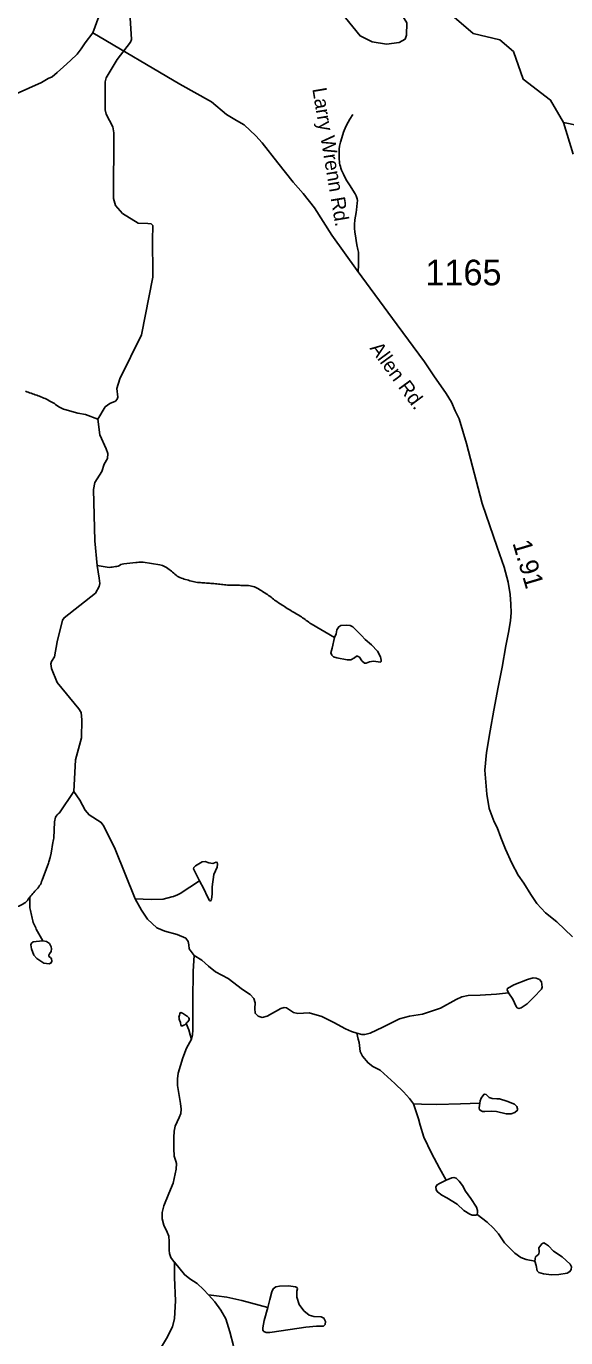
# Model space of a CAD drawing. Extents: x 1950930 to 2061844, y 904556 to 1017002.
# Drawn here: x 1975396 to 1978977, y 935352 to 944049 of the extents above; entities that cross this region are included whole.
import ezdxf

# ---------------------------------------------------------------- set-up
doc = ezdxf.new("R2010")
doc.units = 0
for name, color, linetype in [('Exist Hydrographic Creek Single Shore', 7, 'Continuous'), ('Exist Hydrographic Misc Water Feature', 7, 'Continuous'), ('Exist Road Non-System Type 51', 7, 'Continuous'), ('Exist Road Non-System Type 51 Label', 7, 'Continuous'), ('Exist Road Primary US Structure Standard Bridge CELL', 7, 'Continuous'), ('Exist Road Secondary Type 51 Attributed', 7, 'Continuous'), ('Exist Road Secondary Type 51 Label', 7, 'Continuous'), ('Exist Road Secondary Type 51 Number Label', 7, 'Continuous')]:
    doc.layers.add(name, color=color, linetype=linetype)

msp = doc.modelspace()

# ---------------------------------------------------------------- linework, layer by layer
at = {"layer": 'Exist Hydrographic Creek Single Shore'}
for points in [[(1978961.7, 943410), (1978876.3, 943558.7), (1978694.4, 943696.8), (1978630, 943880.8), (1978539.9, 943958), (1978362.8, 944000.3), (1978128.6, 944200.7), (1978034.4, 944249.9), (1977957.2, 944258.8), (1977910.1, 944249.1), (1977865.4, 944193.1), (1977865.4, 944164.6), (1977921.5, 944070.4), (1977919, 943989.1), (1977910.1, 943963.9), (1977870.7, 943940.4), (1977787.9, 943930.6), (1977692.1, 943944.4), (1977611.6, 943984.8), (1977321.2, 944344.2)], [(1975872.2, 941443.9), (1975920.9, 941524.3), (1975951, 941547.9), (1975988.3, 941563.3), (1976000.5, 941576.3), (1976002.9, 941590.1), (1975997.2, 941647), (1976016.7, 941709.6), (1976160.7, 942002.9), (1976235.5, 942385.5), (1976234.7, 942654.5), (1976235.5, 942702.4), (1976235.5, 942728.4), (1976224.1, 942738.2), (1976203, 942741.4), (1976138, 942743), (1976034.1, 942808), (1975989.4, 942859.2), (1975975.6, 942906.3), (1975977.3, 943341.8), (1975970, 943382.4), (1975926.1, 943466.2), (1975919.5, 943494.6), (1975919.6, 943679.9), (1975926.1, 943705.9), (1976000, 943828.7), (1976087.7, 943942.4), (1976094.6, 943960.4), (1976086.9, 944104.1)], [(1979026.1, 943201.3), (1978961.7, 943410)], [(1975866.4, 940473.5), (1975851.7, 940637.5), (1975842.9, 940977.5), (1975851.8, 941022.2), (1975898.1, 941097.3), (1975912.7, 941144.5), (1975936.2, 941183.5), (1975937.9, 941216), (1975925.7, 941246.8), (1975884.3, 941339.5), (1975872.2, 941443.9)], [(1975712.4, 938973.4), (1975723.8, 939184.5), (1975762, 939330), (1975764.4, 939449.4), (1975759.5, 939498.9), (1975745.7, 939523.3), (1975602, 939696.5), (1975564.7, 939790.7), (1975559, 939821.6), (1975563, 939837), (1975583.3, 939867.5), (1975602, 939967.4), (1975636.1, 940111.2), (1975647.5, 940126.9), (1975856.5, 940290.2), (1975880.9, 940334), (1975884.1, 940354), (1975880.1, 940389), (1975866.4, 940473.5)], [(1975420.5, 938274), (1975426.9, 938282), (1975433.2, 938289.3), (1975439.2, 938297.4), (1975445.5, 938305.4), (1975452.3, 938312.7), (1975459.1, 938320), (1975466, 938327.2), (1975472.8, 938334.4), (1975479.2, 938342.5), (1975484.7, 938350.5), (1975489.6, 938358.7), (1975494.1, 938367.6), (1975498, 938377.4), (1975501.5, 938386.4), (1975543.1, 938499.5), (1975546.2, 938508.5), (1975554.8, 938537.8), (1975562, 938566.4), (1975573.5, 938636), (1975575.7, 938645.7), (1975577.4, 938655.5), (1975578.6, 938665.3), (1975583.7, 938773.5), (1975585, 938784.2), (1975587, 938794.1), (1975590.1, 938803.8), (1975594.2, 938811.9), (1975600.3, 938820), (1975607.9, 938826.3), (1975615.7, 938833.5), (1975712.4, 938973.4)], [(1976118.7, 938263.8), (1975985.2, 938591.6), (1975912.1, 938745.1), (1975894.3, 938769.5), (1975813.1, 938819.2), (1975786.3, 938851.7), (1975752.2, 938915.9), (1975712.4, 938973.4)], [(1976509.7, 937885.9), (1976477.2, 937930.6), (1976474.8, 937957.4), (1976470.8, 937979.3), (1976454.5, 938002.1), (1976396.9, 938027.3), (1976316.9, 938047.7), (1976261.7, 938070.5), (1976200.8, 938127.4), (1976160.2, 938187.5), (1976118.7, 938263.8)], [(1976509.7, 937885.9), (1976504.6, 937783.4), (1976502.2, 937588.4), (1976501.4, 937391.7), (1976500.5, 937360.8), (1976493.2, 937333.2)], [(1977590.2, 937371), (1977555.7, 937383.3), (1977515.1, 937401.2), (1977437.2, 937442.6), (1977358.4, 937481.7), (1977273.1, 937506.8), (1977197.9, 937502.8), (1977170.3, 937508.5), (1977124, 937541), (1977108.6, 937542.6), (1977085.1, 937536.1), (1976995.7, 937485.7), (1976961.6, 937476.8), (1976934.8, 937485.7), (1976915.3, 937504.4), (1976913.7, 937535.3), (1976916.2, 937573.5), (1976905.6, 937601.9), (1976883.3, 937628.1), (1976832.1, 937660.6), (1976737.1, 937733.7), (1976652.6, 937779.2), (1976606.4, 937815.9), (1976561.7, 937855.7), (1976509.7, 937885.9)], [(1976493.2, 937333.2), (1976460.8, 937273.2), (1976434.8, 937207.4), (1976405.5, 937106.7), (1976399, 937068.9), (1976400.7, 937024.2), (1976420.2, 936904.8), (1976423.4, 936869), (1976422.6, 936838.9), (1976412, 936812.5), (1976385.2, 936755.6), (1976377.1, 936723.1), (1976374.7, 936680.9), (1976374.7, 936607), (1976378.7, 936555.4), (1976389.3, 936522.9), (1976393.4, 936508.2), (1976390.9, 936470), (1976371.4, 936376.6), (1976341.4, 936309.6), (1976308.9, 936227.5), (1976299.2, 936182.8), (1976297.5, 936140.6), (1976308.9, 936099.1), (1976330.8, 936052.8), (1976341.4, 936026), (1976345.4, 935990.2), (1976343.8, 935933.5), (1976346.3, 935910.8), (1976356.8, 935885.6), (1976380.4, 935852.3)], [(1977966.6, 936902.7), (1977940.4, 936939.7), (1977899.8, 936982.8), (1977843, 937038), (1977744.7, 937125.8), (1977695.7, 937151.6), (1977664.9, 937174.4), (1977627.5, 937219), (1977611.3, 937251.5), (1977604.8, 937310.9), (1977599.9, 937331.2), (1977590.2, 937371)], [(1978183.5, 936396.3), (1978139.6, 936476.5), (1978086, 936576.5), (1978034, 936682.9), (1978009.7, 936761.7), (1977999.9, 936803.2), (1977966.6, 936902.7)], [(1976605.7, 935636.5), (1976572.8, 935673), (1976530.6, 935712.8), (1976481.9, 935742), (1976446.1, 935771.3), (1976379.7, 935853.4)], [(1976770.6, 935298.6), (1976747.8, 935391.1), (1976721, 935478.8), (1976688.5, 935534.9), (1976648.7, 935590.2), (1976605.7, 935636.5)]]:
    msp.add_lwpolyline(points, dxfattribs=at)
at = {"layer": 'Exist Hydrographic Misc Water Feature'}
for points in [[(1978961.7, 943410), (1979058.7, 943390.6), (1979187, 943373.6), (1979234.1, 943352.4), (1979265.8, 943328.1), (1979286.1, 943301.2), (1979305.6, 943289.1), (1979338.8, 943280.1), (1979376.2, 943275.2), (1979412.7, 943267.1), (1979444.4, 943254.1), (1979470.4, 943229.7), (1979492.3, 943220), (1979513.4, 943220), (1979537, 943233), (1979550.8, 943252.5), (1979573.5, 943268.7), (1979597.9, 943280.1), (1979622.5, 943280.1), (1979641.2, 943277.7)], [(1975390.8, 941629.5), (1975399.8, 941625.2), (1975409.2, 941621.8), (1975418.7, 941618.2), (1975428.1, 941614.8), (1975437.3, 941611.4), (1975446.5, 941607.9), (1975456.2, 941605.2), (1975465.6, 941601.7), (1975475.3, 941598.2), (1975484.5, 941594.8), (1975493.9, 941591.3), (1975503.1, 941587.9), (1975512.4, 941583.5), (1975521.4, 941579.2), (1975530.2, 941575), (1975539.2, 941570.7), (1975548.1, 941565.5), (1975556.9, 941561.2), (1975565.7, 941556.1), (1975574.5, 941551.1), (1975582.9, 941546), (1975591.3, 941540), (1975599.3, 941534.2), (1975616.1, 941523.1), (1975642.8, 941510.3), (1975652.2, 941506.8), (1975738.2, 941483.7), (1975788.5, 941473.9), (1975872.2, 941443.9)], [(1975866.4, 940473.5), (1975947.5, 940460.3), (1975957.3, 940460.9), (1975967.4, 940462.4), (1975977.6, 940463.8), (1975987.5, 940465.2), (1975997.3, 940466.7), (1976006.8, 940468.9), (1976015.8, 940472.9), (1976024.2, 940478.5), (1976033.4, 940481.5), (1976043.3, 940483.8), (1976063.3, 940485.8), (1976083.2, 940487.9), (1976123, 940492.8), (1976132.9, 940493.4), (1976142.7, 940494), (1976153, 940494.7), (1976163, 940494.4), (1976173, 940495.1), (1976281.7, 940478), (1976291.2, 940475.4), (1976300.6, 940471.9), (1976309.8, 940467.6), (1976319, 940463.3), (1976327.7, 940459), (1976336.1, 940453.1), (1976344.3, 940447.2), (1976352.1, 940441.3), (1976359.9, 940434.6), (1976367.2, 940427.9), (1976374.8, 940421.1), (1976382.6, 940414.5), (1976390.4, 940408.5), (1976398.8, 940402.6), (1976407.2, 940398.3), (1976416.2, 940394), (1976425.5, 940389.8), (1976434.7, 940386.3), (1976444.1, 940382.8), (1976453.6, 940380.1), (1976463.2, 940377.5), (1976473, 940374.8), (1976482.9, 940372.1), (1976492.7, 940369.5), (1976502.4, 940367.6), (1976512.2, 940365), (1976522.3, 940363.1), (1976531.9, 940361.3), (1976541.9, 940360.2), (1976551.6, 940359.2), (1976561.6, 940358.2), (1976571.5, 940358), (1976581.5, 940357), (1976591.8, 940356.8), (1976601.8, 940356.6), (1976611.7, 940355.5), (1976621.7, 940354.5), (1976631.5, 940353.5), (1976641.6, 940352.5), (1976651.6, 940351.4), (1976661.5, 940350.4), (1976671.5, 940349.4), (1976681.6, 940348.3), (1976691.2, 940347.3), (1976701.5, 940346.3), (1976711.1, 940345.3), (1976721.2, 940344.2), (1976731.2, 940343.2), (1976741, 940343), (1976751.1, 940342.8), (1976761.1, 940342.6), (1976771.4, 940342.4), (1976781, 940342.2), (1976791.1, 940342), (1976801.1, 940341.8), (1976811.2, 940341.6), (1976821, 940341.4), (1976831.1, 940341.2), (1976841.1, 940341), (1976851.4, 940340.8), (1976861.4, 940339.7), (1976871.5, 940339.5), (1976881.5, 940338.4), (1976891.3, 940336.7)], [(1976891.3, 940336.7), (1976901, 940334), (1976910, 940330.5), (1976919.2, 940327), (1976927.8, 940322.7), (1976936.9, 940317.6), (1976945.5, 940312.5), (1976954.3, 940307.4), (1976962.7, 940302.3), (1976971.3, 940296.4), (1976979.7, 940291.3), (1976988.1, 940285.4), (1976996.3, 940280.4), (1977004.5, 940274.4), (1977012.5, 940268.5), (1977020.7, 940262.5), (1977028.7, 940256.6), (1977036.5, 940249.9), (1977044.7, 940244), (1977052.7, 940238.1), (1977060.9, 940233), (1977069.1, 940227.2), (1977077.7, 940221.2), (1977085.7, 940216.1), (1977094.1, 940210.2), (1977102.6, 940205.1), (1977111, 940200), (1977119.6, 940194), (1977127.8, 940188.9), (1977136.4, 940183.9), (1977145, 940178.8), (1977153.6, 940172.9), (1977162, 940167.8), (1977170.8, 940163.5), (1977179.4, 940158.4), (1977188.1, 940153.2), (1977196.9, 940148.2), (1977205.3, 940143.1), (1977213.9, 940138), (1977222.3, 940132.1), (1977230.5, 940127), (1977238.7, 940121), (1977246.7, 940115.1), (1977254.7, 940109.3), (1977262.9, 940103.3), (1977270.9, 940097.4), (1977279.3, 940091.5), (1977287.5, 940086.4), (1977443, 939994.9)], [(1977443, 939994.9), (1977426.8, 939924.2), (1977418.7, 939894.1), (1977423.5, 939877.9), (1977435.7, 939866.5), (1977457.6, 939860), (1977526.7, 939847), (1977550.2, 939847.8), (1977573.8, 939860), (1977588.4, 939872.2), (1977595.7, 939872.2), (1977607.9, 939864.9), (1977624.1, 939841.3), (1977642, 939825.9), (1977652.5, 939825.1), (1977675.3, 939834.8), (1977701.3, 939838.9), (1977746.7, 939832.4), (1977751.6, 939837.3), (1977752.4, 939846.2), (1977747.5, 939867.3), (1977726.4, 939905.5), (1977688.3, 939947), (1977646, 939982.7), (1977620.9, 940009.5), (1977589.2, 940039.6), (1977564, 940065.6), (1977545.3, 940075.3), (1977519.4, 940077.8), (1977483.6, 940075.3), (1977471.4, 940066.4), (1977458.5, 940046.9), (1977452, 940019.3), (1977443, 939994.9)], [(1976546.3, 938382.4), (1976515.4, 938443.6), (1976505.7, 938460.7), (1976508.1, 938470.4), (1976518.7, 938481), (1976564.1, 938507), (1976582.8, 938509.4), (1976608.8, 938502.1), (1976634.8, 938498), (1976656.7, 938505.4), (1976662.4, 938503.7), (1976665.6, 938493.2), (1976662.4, 938472), (1976642.1, 938423.3), (1976629.1, 938342.8), (1976630.7, 938299), (1976628.3, 938274.6), (1976622.6, 938251.8), (1976616.9, 938249.4), (1976612, 938252.7), (1976599.1, 938276.2), (1976575.5, 938329.8), (1976546.3, 938382.4)], [(1976118.7, 938263.8), (1976225.1, 938257.4), (1976305.1, 938259.8), (1976363.1, 938275.8), (1976372.6, 938279), (1976400.5, 938289.8), (1976418.3, 938298.5), (1976546.3, 938382.4)], [(1975280.9, 938190.7), (1975289.5, 938196.2), (1975298.5, 938200.2), (1975308.1, 938202.5), (1975317.6, 938204.6), (1975327.4, 938207.8), (1975336.8, 938210.9), (1975346.3, 938214.8), (1975355.5, 938218.7), (1975364.3, 938222.6), (1975373.3, 938227.4), (1975382, 938232.9), (1975390.4, 938237.6), (1975398, 938244.8), (1975404.1, 938252.2), (1975409.8, 938260.2), (1975420.5, 938274)], [(1975420.5, 938274), (1975420.7, 938264.1), (1975420.7, 938254.3), (1975420.9, 938243.6), (1975420.7, 938233.7), (1975420.5, 938223.9), (1975420.3, 938214.1), (1975420.9, 938203.4), (1975422.1, 938193.6), (1975424, 938184.5), (1975426.5, 938174.6), (1975428.9, 938164.6), (1975431.4, 938154.8), (1975433.2, 938144.9), (1975434.9, 938135), (1975436.7, 938125.1), (1975439.6, 938116), (1975442.9, 938106.1), (1975446.5, 938097.1), (1975450.4, 938088), (1975454.5, 938078.8), (1975458.9, 938069.7), (1975462.7, 938060.6), (1975506.5, 937984.7)], [(1975506.5, 937984.7), (1975462.7, 937980.4), (1975442.4, 937977.1), (1975430.2, 937968.2), (1975426.1, 937956.8), (1975430.2, 937930.8), (1975445.6, 937890.2), (1975465.9, 937867.4), (1975513.8, 937836.6), (1975548.7, 937832.5), (1975562.5, 937839), (1975566.6, 937849.6), (1975564.2, 937865.8), (1975556.9, 937874.7), (1975546.3, 937881.2), (1975545.5, 937888.6), (1975550.4, 937898.3), (1975561.7, 937912.9), (1975563.4, 937930.8), (1975560.9, 937945.4), (1975549.6, 937965.7), (1975530.1, 937979.6), (1975506.5, 937984.7)], [(1978596.1, 937638.5), (1978626.5, 937597), (1978647.6, 937549.8), (1978654.9, 937540.1), (1978664.7, 937536), (1978680.1, 937540.1), (1978719.9, 937566.1), (1978764.6, 937610.8), (1978815.7, 937663.6), (1978821.4, 937677.4), (1978814.9, 937712.3), (1978801.9, 937727.8), (1978781.6, 937735.9), (1978760.5, 937738.3), (1978722.3, 937727.8), (1978631.4, 937692.8), (1978590, 937668.5), (1978588.4, 937658.7), (1978596.1, 937638.5)], [(1977590.2, 937371), (1977622.8, 937363.8), (1977642.3, 937363), (1977678.8, 937371.1), (1977762.5, 937411.8), (1977872.9, 937467), (1977940.3, 937484.1), (1978025.6, 937498.7), (1978146.6, 937537.7), (1978248.6, 937595.4), (1978287.6, 937612.5), (1978329, 937621.4), (1978407.8, 937624.7), (1978517.4, 937631.2), (1978596.1, 937638.5)], [(1976467.7, 937447.5), (1976462.6, 937441.8), (1976457.9, 937437), (1976452.7, 937432.2), (1976447.6, 937427.4), (1976441.7, 937424.2), (1976434.1, 937421), (1976426.9, 937419.6), (1976422.6, 937423), (1976421, 937429.5), (1976420.3, 937437.8), (1976418.9, 937444.4), (1976416.2, 937451), (1976414, 937457.6), (1976411.9, 937464.2), (1976410.1, 937470.8), (1976409.5, 937478.1), (1976410.9, 937484.7), (1976413, 937492.1), (1976415, 937499.5), (1976416.9, 937507.6), (1976421.2, 937508.3), (1976427.1, 937506.5), (1976433.7, 937504), (1976440.2, 937500.6), (1976446.6, 937496.3), (1976453.2, 937492.1), (1976458.9, 937487.9), (1976464.8, 937483.6), (1976470.4, 937478.5), (1976474.9, 937472.7), (1976477.6, 937467), (1976476.7, 937461.2), (1976472.6, 937454.8), (1976467.7, 937447.5)], [(1976493.2, 937333.2), (1976483.5, 937360), (1976474.6, 937394.1), (1976457.9, 937437)], [(1978406.8, 936907.6), (1978402.2, 936876.7), (1978405.5, 936863.7), (1978423.3, 936851.5), (1978439.6, 936851.5), (1978485.9, 936855.6), (1978516.7, 936853.2), (1978582.5, 936837.7), (1978614.2, 936836.1), (1978639.3, 936845), (1978655.6, 936861.3), (1978657.2, 936871), (1978653.2, 936884.8), (1978636.9, 936900.3), (1978584.9, 936920.6), (1978537, 936936.8), (1978520, 936936.8), (1978489.1, 936938.5), (1978468.8, 936945), (1978449.3, 936964.5), (1978439.6, 936966.9), (1978432.3, 936964.5), (1978415.2, 936940.1), (1978409.5, 936923), (1978406.8, 936907.6)], [(1977966.6, 936902.7), (1978020.2, 936901.1), (1978120.9, 936898.7), (1978277.7, 936903.5), (1978406.8, 936907.6)], [(1978183.5, 936396.3), (1978139.6, 936376), (1978122.6, 936367), (1978114.4, 936353.2), (1978116.1, 936332.1), (1978125, 936319.9), (1978154.2, 936297.9), (1978186.7, 936280.9), (1978255.7, 936237.8), (1978301.2, 936196.4), (1978339.4, 936171.2), (1978355.6, 936165.5), (1978380, 936166.3), (1978388.4, 936170.2)], [(1978388.4, 936170.2), (1978392.2, 936183.4), (1978392.2, 936196.4), (1978384.8, 936218.3), (1978346.7, 936276.8), (1978312.6, 936324.8), (1978292.3, 936362.1), (1978270.3, 936391.4), (1978249.2, 936410.9), (1978233.8, 936414.1), (1978220, 936411.7), (1978183.5, 936396.3)], [(1978772.1, 935859.7), (1978714.5, 935870.2), (1978677.9, 935884), (1978638.1, 935913.3), (1978570.7, 935982.4), (1978529.7, 936041), (1978498.1, 936079.2), (1978455, 936119.8), (1978388.4, 936170.2)], [(1978772.1, 935859.7), (1978781.1, 935831.2), (1978786.7, 935797.1), (1978798.9, 935784.9), (1978829.8, 935775.2), (1978883.4, 935769.5), (1978931.3, 935772.7), (1978987.3, 935781.7), (1979004.4, 935791.4), (1979013.3, 935804.4), (1979015.7, 935823.1), (1979006, 935839.4), (1978954, 935888.9), (1978895.6, 935927.1), (1978861.4, 935962), (1978843.6, 935975.9), (1978830.6, 935980.7), (1978818.4, 935974.2), (1978798.9, 935948.2), (1978801.4, 935923.9), (1978797.3, 935907.6), (1978776.2, 935888.1), (1978772.9, 935875.9), (1978772.1, 935859.7)], [(1976130.2, 934962.8), (1976161.9, 935025.2), (1976200.1, 935112.2), (1976274.8, 935260), (1976327.6, 935347.8), (1976366, 935424.3), (1976379, 935479.4), (1976387.1, 935598.1), (1976379, 935750.8), (1976379.7, 935853.4)], [(1976998.7, 935553.6), (1976975.4, 935467.5), (1976965.7, 935418.7), (1976965.7, 935402.5), (1976973.8, 935393.5), (1976989.2, 935386.2), (1977012, 935386.2), (1977088.3, 935397.6), (1977252.4, 935422.8), (1977323, 935428.5), (1977370.1, 935429.3), (1977379.8, 935439.8), (1977381.5, 935459.3), (1977371.7, 935482.1), (1977353, 935491), (1977305.1, 935492.7), (1977274.3, 935503.2), (1977238.5, 935530), (1977207.7, 935573.9), (1977191.4, 935621.9), (1977192.3, 935661.7), (1977197.1, 935677.1), (1977192.3, 935686), (1977182.5, 935690.9), (1977137, 935696.6), (1977076.9, 935694.2), (1977051.8, 935689.3), (1977035.5, 935677.1), (1977026.6, 935656.8), (1977012, 935605.6), (1976998.7, 935553.6)], [(1976605.7, 935636.5), (1976659.3, 935630), (1976728.3, 935621), (1976827.4, 935599.1), (1976998.7, 935553.6)]]:
    msp.add_lwpolyline(points, dxfattribs=at)
at = {"layer": 'Exist Road Non-System Type 51'}
msp.add_lwpolyline([(1977598.1, 942425.4), (1977600.9, 942462.2), (1977602.2, 942485.4), (1977602.2, 942509.9), (1977602.2, 942532.4), (1977600.9, 942550.9), (1977597.6, 942568.8), (1977590.4, 942599.3), (1977585, 942627.1), (1977580.4, 942658.2), (1977577.8, 942684.1), (1977575.8, 942709.2), (1977575.1, 942733.8), (1977577.8, 942764.9), (1977585, 942813.2), (1977587.6, 942831.8), (1977591, 942854.2), (1977593, 942875.5), (1977593.6, 942892.7), (1977591.6, 942905.2), (1977589, 942916.6), (1977585, 942923.8), (1977578.4, 942937.8), (1977540.6, 942998), (1977524.1, 943024.5), (1977510.9, 943047.7), (1977500.9, 943067.6), (1977489, 943094.7), (1977484.8, 943106.8), (1977481.2, 943118.1), (1977478.5, 943130.1), (1977476.2, 943140), (1977474.8, 943152.2), (1977473, 943164.5), (1977472.8, 943176.8), (1977472.5, 943190), (1977472.8, 943205.5), (1977473.5, 943232.9), (1977474.2, 943254.2), (1977480.8, 943280.4), (1977489.9, 943309.1), (1977502.6, 943346.9), (1977517.9, 943384.8), (1977532, 943412.2), (1977542.9, 943432.9), (1977563.6, 943462.8)], dxfattribs=at)
at = {"layer": 'Exist Road Secondary Type 51 Attributed'}
for points in [[(1975837.6, 944004), (1975878.2, 944112.4), (1975896.8, 944209.8)], [(1975265.3, 943571.1), (1975414.2, 943637.4), (1975496.9, 943676.5), (1975540.5, 943702.1), (1975567.6, 943712.7), (1975602.2, 943742.8), (1975644.3, 943780.4), (1975689.5, 943821.1), (1975733.8, 943864), (1975760.9, 943898.6), (1975786.5, 943938.8), (1975837.6, 944004)], [(1979022.7, 938011.3), (1978917.3, 938111.2), (1978843.5, 938168.9), (1978785.5, 938230.8), (1978746.2, 938291.5), (1978698.2, 938366.6), (1978660.2, 938418.6), (1978619, 938498.5), (1978576.9, 938592.4), (1978546.8, 938670.4), (1978522.7, 938736.4), (1978502.2, 938773.7), (1978469.1, 938861), (1978452.5, 938957.4), (1978439, 939116.9), (1978451, 939232.1), (1978475.1, 939376.6), (1978499.2, 939513.6), (1978529.3, 939665.3), (1978555.7, 939799.2), (1978580.1, 939939.2), (1978599.2, 940039.8), (1978611.2, 940107.5), (1978613.6, 940159.3), (1978612.6, 940217.4), (1978609, 940280.5), (1978593.8, 940363), (1978567.7, 940461.2), (1978521.5, 940594.4), (1978422.3, 940884.2), (1978318.1, 941281.1), (1978268.7, 941445.8), (1978242.9, 941497.8), (1978219.1, 941556), (1978183.1, 941614.1), (1978101.5, 941730.2), (1978039.7, 941822.3), (1977858.2, 942069.1), (1977593.5, 942429), (1977424.3, 942663.1), (1977308.4, 942845.3), (1977233.2, 942940.1), (1977167, 943015.4), (1977065.9, 943143.2), (1976962.4, 943275.4), (1976920.5, 943321.5), (1976842.9, 943395.5), (1976790.7, 943423.9), (1976725, 943464), (1976625.9, 943547.7), (1976414.4, 943664.2), (1975837.6, 944004)]]:
    msp.add_lwpolyline(points, dxfattribs=at)

# ---------------------------------------------------------------- texts
at = {"layer": 'Exist Road Non-System Type 51 Label'}
msp.add_text('Larry Wrenn Rd.', height=95, rotation=279.58294, dxfattribs=at).set_placement((1977294.2, 943633.7))
at = {"layer": 'Exist Road Primary US Structure Standard Bridge CELL'}
msp.add_text('1.91', height=125, rotation=286.49306, dxfattribs=at).set_placement((1978622.3, 940622.2))
at = {"layer": 'Exist Road Secondary Type 51 Label'}
msp.add_text('Allen Rd.', height=95, rotation=306.29324, dxfattribs=at).set_placement((1977672.5, 941912.8))
at = {"layer": 'Exist Road Secondary Type 51 Number Label'}
msp.add_text('1165', height=170, dxfattribs=at).set_placement((1978045, 942330.7))

doc.saveas('drawing.dxf')
